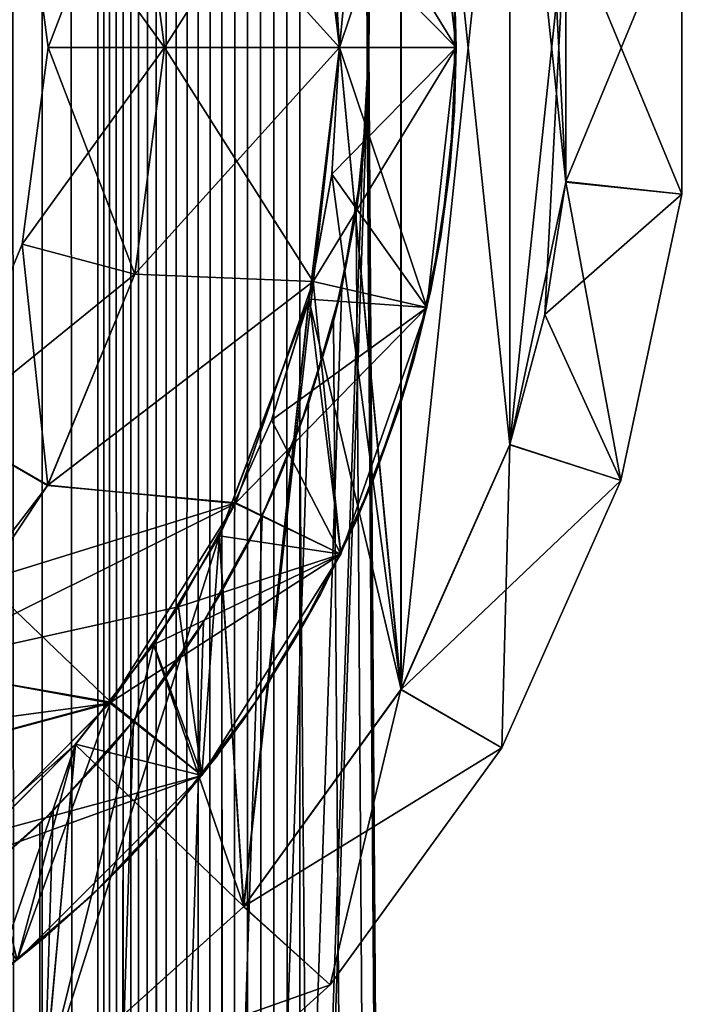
# Model space of a CAD drawing. Header units: millimetres. Extents: x -41 to 11, y -3 to 963.
# Tile 458 of 656: x 3 to 6, y 336 to 340. Entities that reach past the tile are written whole.
import ezdxf

# ---------------------------------------------------------------- set-up
doc = ezdxf.new("R2010")
doc.units = ezdxf.units.MM
doc.header["$LTSCALE"] = 65.185185
for name, color, linetype in [('3321', 7, 'CONTINUOUS'), ('3323', 7, 'CONTINUOUS'), ('3341', 7, 'CONTINUOUS'), ('3350', 7, 'CONTINUOUS'), ('3479', 7, 'CONTINUOUS'), ('3481', 7, 'CONTINUOUS'), ('3484', 7, 'CONTINUOUS'), ('3485', 7, 'CONTINUOUS'), ('3487', 7, 'CONTINUOUS'), ('3499', 7, 'CONTINUOUS'), ('3511', 7, 'CONTINUOUS'), ('3516', 7, 'CONTINUOUS'), ('3546', 7, 'CONTINUOUS'), ('3547', 7, 'CONTINUOUS'), ('65', 7, 'CONTINUOUS'), ('66', 7, 'CONTINUOUS'), ('67', 7, 'CONTINUOUS'), ('68', 7, 'CONTINUOUS'), ('69', 7, 'CONTINUOUS'), ('70', 7, 'CONTINUOUS'), ('71', 7, 'CONTINUOUS'), ('72', 7, 'CONTINUOUS'), ('73', 7, 'CONTINUOUS'), ('74', 7, 'CONTINUOUS'), ('75', 7, 'CONTINUOUS'), ('76', 7, 'CONTINUOUS'), ('77', 7, 'CONTINUOUS'), ('78', 7, 'CONTINUOUS'), ('79', 7, 'CONTINUOUS'), ('80', 7, 'CONTINUOUS'), ('81', 7, 'CONTINUOUS'), ('82', 7, 'CONTINUOUS'), ('83', 7, 'CONTINUOUS'), ('84', 7, 'CONTINUOUS'), ('87', 7, 'CONTINUOUS'), ('88', 7, 'CONTINUOUS'), ('90', 7, 'CONTINUOUS'), ('91', 7, 'CONTINUOUS'), ('92', 7, 'CONTINUOUS'), ('93', 7, 'CONTINUOUS'), ('94', 7, 'CONTINUOUS'), ('95', 7, 'CONTINUOUS'), ('96', 7, 'CONTINUOUS')]:
    doc.layers.add(name, color=color, linetype=linetype)

msp = doc.modelspace()

# ---------------------------------------------------------------- linework, layer by layer
at = {"layer": '3321', "linetype": 'Continuous'}
for points in [[(9.125, 297.5, 93.5), (9.125, 382.5, 93.5), (-40.875, 297.5, 93.5), (9.125, 297.5, 93.5)], [(9.125, 382.5, 93.5), (-40.875, 382.5, 93.5), (-40.875, 297.5, 93.5), (9.125, 382.5, 93.5)]]:
    msp.add_3dface(points, dxfattribs=at)
at = {"layer": '3323', "linetype": 'Continuous'}
for points in [[(-40.875, 382.5, 8.5), (9.125, 297.5, 8.5), (-40.875, 297.5, 8.5), (-40.875, 382.5, 8.5)], [(9.125, 382.5, 8.5), (9.125, 297.5, 8.5), (-40.875, 382.5, 8.5), (9.125, 382.5, 8.5)]]:
    msp.add_3dface(points, dxfattribs=at)
at = {"layer": '3341', "linetype": 'Continuous'}
for points in [[(-11.275, 379, 12), (-11.275, 301, 12), (11.125, 379, 12), (-11.275, 379, 12)], [(-11.275, 301, 12), (11.125, 301, 12), (11.125, 379, 12), (-11.275, 301, 12)]]:
    msp.add_3dface(points, dxfattribs=at)
at = {"layer": '3350', "linetype": 'Continuous'}
for points in [[(-11.275, 379, 90), (11.125, 379, 90), (11.125, 301, 90), (-11.275, 379, 90)], [(-11.275, 301, 90), (-11.275, 379, 90), (11.125, 301, 90), (-11.275, 301, 90)]]:
    msp.add_3dface(points, dxfattribs=at)
at = {"layer": '3479', "linetype": 'Continuous'}
for points in [[(7, 1, 1.5), (4.6189, 340.2371, 1.5), (7, 480, 1.5), (7, 1, 1.5)], [(4.6189, 340.2371, 1.5), (7, 1, 1.5), (4.6189, 339.7629, 1.5), (4.6189, 340.2371, 1.5)], [(4.6189, 339.7629, 1.5), (7, 1, 1.5), (4.5704, 339.2912, 1.5), (4.6189, 339.7629, 1.5)], [(4.5704, 339.2912, 1.5), (7, 1, 1.5), (4.4738, 338.8269, 1.5), (4.5704, 339.2912, 1.5)], [(4.4738, 338.8269, 1.5), (7, 1, 1.5), (4.3301, 338.375, 1.5), (4.4738, 338.8269, 1.5)], [(7, 1, 1.5), (4.3301, 1, 1.5), (4.3301, 338.375, 1.5), (7, 1, 1.5)]]:
    msp.add_3dface(points, dxfattribs=at)
at = {"layer": '3481', "linetype": 'Continuous'}
for points in [[(4.3301, 338.375, 1.5), (4.3301, 1, 1.5), (4.1749, 1, 1.5121), (4.3301, 338.375, 1.5)], [(4.3301, 338.375, 1.5), (4.1749, 1, 1.5121), (4.2182, 338.1033, 1.5063), (4.3301, 338.375, 1.5)], [(4.2182, 338.1033, 1.5063), (4.1749, 1, 1.5121), (4.1051, 337.8695, 1.5257), (4.2182, 338.1033, 1.5063)], [(4.1051, 337.8695, 1.5257), (4.0222, 1, 1.5486), (3.9957, 337.6709, 1.5576), (4.1051, 337.8695, 1.5257)], [(4.0354, 1, 1.5444), (4.0222, 1, 1.5486), (4.1051, 337.8695, 1.5257), (4.0354, 1, 1.5444)], [(4.1749, 1, 1.5121), (4.0354, 1, 1.5444), (4.1051, 337.8695, 1.5257), (4.1749, 1, 1.5121)], [(3.9957, 337.6709, 1.5576), (3.8962, 1, 1.599), (3.8933, 337.5034, 1.6004), (3.9957, 337.6709, 1.5576)], [(4.0222, 1, 1.5486), (3.8962, 1, 1.599), (3.9957, 337.6709, 1.5576), (4.0222, 1, 1.5486)], [(3.8933, 337.5034, 1.6004), (3.877, 1, 1.6086), (3.7993, 337.3626, 1.6525), (3.8933, 337.5034, 1.6004)], [(3.8962, 1, 1.599), (3.877, 1, 1.6086), (3.8933, 337.5034, 1.6004), (3.8962, 1, 1.599)], [(3.7993, 337.3626, 1.6525), (3.743, 1, 1.6905), (3.7142, 337.2441, 1.7122), (3.7993, 337.3626, 1.6525)], [(3.7668, 1, 1.6738), (3.743, 1, 1.6905), (3.7993, 337.3626, 1.6525), (3.7668, 1, 1.6738)], [(3.877, 1, 1.6086), (3.7668, 1, 1.6738), (3.7993, 337.3626, 1.6525), (3.877, 1, 1.6086)], [(3.7142, 337.2441, 1.7122), (3.65, 1, 1.7669), (3.6383, 337.1446, 1.7779), (3.7142, 337.2441, 1.7122)], [(3.743, 1, 1.6905), (3.65, 1, 1.7669), (3.7142, 337.2441, 1.7122), (3.743, 1, 1.6905)], [(3.6383, 337.1446, 1.7779), (3.6235, 1, 1.7924), (3.5715, 337.0614, 1.8485), (3.6383, 337.1446, 1.7779)], [(3.65, 1, 1.7669), (3.6235, 1, 1.7924), (3.6383, 337.1446, 1.7779), (3.65, 1, 1.7669)], [(3.5715, 337.0614, 1.8485), (3.5214, 1, 1.9118), (3.5136, 336.9924, 1.9228), (3.5715, 337.0614, 1.8485)], [(3.5483, 1, 1.8765), (3.5214, 1, 1.9118), (3.5715, 337.0614, 1.8485), (3.5483, 1, 1.8765)], [(3.6235, 1, 1.7924), (3.5483, 1, 1.8765), (3.5715, 337.0614, 1.8485), (3.6235, 1, 1.7924)], [(3.4641, 1, 2), (3.4641, 336.9356, 2), (3.5136, 336.9924, 1.9228), (3.4641, 1, 2)], [(3.5214, 1, 1.9118), (3.4641, 1, 2), (3.5136, 336.9924, 1.9228), (3.5214, 1, 1.9118)]]:
    msp.add_3dface(points, dxfattribs=at)
at = {"layer": '3484', "linetype": 'Continuous'}
for points in [[(4.6189, 340.2371, 1.5), (4.625, 340.0023, 8), (4.5958, 340.5192, 8), (4.6189, 340.2371, 1.5)], [(4.6189, 340.2371, 1.5), (4.6189, 339.7629, 1.5), (4.625, 340.0023, 8), (4.6189, 340.2371, 1.5)], [(4.6189, 339.7629, 1.5), (4.5962, 339.485, 8), (4.625, 340.0023, 8), (4.6189, 339.7629, 1.5)], [(4.6189, 339.7629, 1.5), (4.5704, 339.2912, 1.5), (4.5962, 339.485, 8), (4.6189, 339.7629, 1.5)], [(4.5704, 339.2912, 1.5), (4.5097, 338.9738, 8), (4.5962, 339.485, 8), (4.5704, 339.2912, 1.5)], [(4.5704, 339.2912, 1.5), (4.4738, 338.8269, 1.5), (4.5097, 338.9738, 8), (4.5704, 339.2912, 1.5)], [(4.4738, 338.8269, 1.5), (4.3663, 338.4749, 8), (4.5097, 338.9738, 8), (4.4738, 338.8269, 1.5)], [(4.4738, 338.8269, 1.5), (4.3301, 338.375, 1.5), (4.3663, 338.4749, 8), (4.4738, 338.8269, 1.5)], [(4.1676, 337.9947, 8), (4.3663, 338.4749, 8), (4.2182, 338.1033, 1.5063), (4.1676, 337.9947, 8)], [(4.3663, 338.4749, 8), (4.3301, 338.375, 1.5), (4.2182, 338.1033, 1.5063), (4.3663, 338.4749, 8)], [(4.1676, 337.9947, 8), (4.2182, 338.1033, 1.5063), (4.1051, 337.8695, 1.5257), (4.1676, 337.9947, 8)], [(3.9164, 337.5399, 8), (4.1676, 337.9947, 8), (3.9957, 337.6709, 1.5576), (3.9164, 337.5399, 8)], [(4.1676, 337.9947, 8), (4.1051, 337.8695, 1.5257), (3.9957, 337.6709, 1.5576), (4.1676, 337.9947, 8)], [(3.9164, 337.5399, 8), (3.9957, 337.6709, 1.5576), (3.8933, 337.5034, 1.6004), (3.9164, 337.5399, 8)], [(3.6166, 337.1171, 8), (3.9164, 337.5399, 8), (3.6383, 337.1446, 1.7779), (3.6166, 337.1171, 8)], [(3.9164, 337.5399, 8), (3.7142, 337.2441, 1.7122), (3.6383, 337.1446, 1.7779), (3.9164, 337.5399, 8)], [(3.9164, 337.5399, 8), (3.7993, 337.3626, 1.6525), (3.7142, 337.2441, 1.7122), (3.9164, 337.5399, 8)], [(3.9164, 337.5399, 8), (3.8933, 337.5034, 1.6004), (3.7993, 337.3626, 1.6525), (3.9164, 337.5399, 8)], [(3.6166, 337.1171, 8), (3.6383, 337.1446, 1.7779), (3.5715, 337.0614, 1.8485), (3.6166, 337.1171, 8)], [(3.4641, 336.9356, 2), (3.2717, 336.731, 8), (3.6166, 337.1171, 8), (3.4641, 336.9356, 2)], [(3.4641, 336.9356, 2), (3.6166, 337.1171, 8), (3.5136, 336.9924, 1.9228), (3.4641, 336.9356, 2)], [(3.6166, 337.1171, 8), (3.5715, 337.0614, 1.8485), (3.5136, 336.9924, 1.9228), (3.6166, 337.1171, 8)], [(3.4641, 336.9356, 2), (3.2145, 336.6747, 2.3803), (3.2717, 336.731, 8), (3.4641, 336.9356, 2)], [(2.941, 336.4305, 2.711), (2.8846, 336.3848, 8), (3.2717, 336.731, 8), (2.941, 336.4305, 2.711)], [(3.2145, 336.6747, 2.3803), (2.941, 336.4305, 2.711), (3.2717, 336.731, 8), (3.2145, 336.6747, 2.3803)]]:
    msp.add_3dface(points, dxfattribs=at)
at = {"layer": '3485', "linetype": 'Continuous'}
for points in [[(3.4641, 616.9356, -2), (3.2352, 616.6945, -2.3523), (3.4641, 63.0644, -2), (3.4641, 616.9356, -2)], [(3.2352, 616.6945, -2.3523), (2.9852, 616.4675, -2.6624), (3.2145, 63.3253, -2.3803), (3.2352, 616.6945, -2.3523)], [(3.4641, 63.0644, -2), (3.2352, 616.6945, -2.3523), (3.2145, 63.3253, -2.3803), (3.4641, 63.0644, -2)], [(3.2145, 63.3253, -2.3803), (2.9852, 616.4675, -2.6624), (2.941, 63.5695, -2.711), (3.2145, 63.3253, -2.3803)], [(3.4641, 336.9356, 2), (3.3417, 1, 2.1984), (3.2145, 336.6747, 2.3803), (3.4641, 336.9356, 2)], [(3.4641, 1, 2), (3.3417, 1, 2.1984), (3.4641, 336.9356, 2), (3.4641, 1, 2)], [(3.2145, 336.6747, 2.3803), (3.0634, 1, 2.5721), (2.941, 336.4305, 2.711), (3.2145, 336.6747, 2.3803)], [(3.208, 1, 2.3893), (3.0634, 1, 2.5721), (3.2145, 336.6747, 2.3803), (3.208, 1, 2.3893)], [(3.3417, 1, 2.1984), (3.208, 1, 2.3893), (3.2145, 336.6747, 2.3803), (3.3417, 1, 2.1984)]]:
    msp.add_3dface(points, dxfattribs=at)
at = {"layer": '3487', "linetype": 'Continuous'}
for points in [[(4.625, 340.0023, 8), (7, 480, 8), (4.5958, 340.5192, 8), (4.625, 340.0023, 8)], [(7, 1, 8), (7, 480, 8), (4.625, 340.0023, 8), (7, 1, 8)], [(4.5962, 339.485, 8), (-7, 1, 8), (4.625, 340.0023, 8), (4.5962, 339.485, 8)], [(-7, 1, 8), (7, 1, 8), (4.625, 340.0023, 8), (-7, 1, 8)], [(4.5097, 338.9738, 8), (-7, 1, 8), (4.5962, 339.485, 8), (4.5097, 338.9738, 8)], [(4.3663, 338.4749, 8), (-7, 1, 8), (4.5097, 338.9738, 8), (4.3663, 338.4749, 8)], [(4.1676, 337.9947, 8), (-7, 1, 8), (4.3663, 338.4749, 8), (4.1676, 337.9947, 8)], [(3.9164, 337.5399, 8), (-7, 1, 8), (4.1676, 337.9947, 8), (3.9164, 337.5399, 8)], [(3.6166, 337.1171, 8), (-7, 1, 8), (3.9164, 337.5399, 8), (3.6166, 337.1171, 8)], [(3.2717, 336.731, 8), (-7, 1, 8), (3.6166, 337.1171, 8), (3.2717, 336.731, 8)], [(2.8846, 336.3848, 8), (-7, 1, 8), (3.2717, 336.731, 8), (2.8846, 336.3848, 8)]]:
    msp.add_3dface(points, dxfattribs=at)
at = {"layer": '3499', "linetype": 'Continuous'}
for points in [[(4.3663, 61.5251, -8), (-7, 480, -8), (4.5097, 61.0262, -8), (4.3663, 61.5251, -8)], [(4.1676, 62.0053, -8), (-7, 480, -8), (4.3663, 61.5251, -8), (4.1676, 62.0053, -8)], [(3.9164, 62.4601, -8), (-7, 480, -8), (4.1676, 62.0053, -8), (3.9164, 62.4601, -8)], [(3.6166, 62.8829, -8), (-7, 480, -8), (3.9164, 62.4601, -8), (3.6166, 62.8829, -8)], [(3.2717, 63.269, -8), (-7, 480, -8), (3.6166, 62.8829, -8), (3.2717, 63.269, -8)], [(2.8846, 63.6152, -8), (-7, 480, -8), (3.2717, 63.269, -8), (2.8846, 63.6152, -8)], [(4.5097, 61.0262, -8), (-7, 480, -8), (4.5962, 60.515, -8), (4.5097, 61.0262, -8)], [(4.5962, 60.515, -8), (-7, 480, -8), (4.625, 59.9977, -8), (4.5962, 60.515, -8)], [(-7, 480, -8), (7, 1, -8), (4.625, 59.9977, -8), (-7, 480, -8)], [(7, 480, -8), (7, 1, -8), (-7, 480, -8), (7, 480, -8)]]:
    msp.add_3dface(points, dxfattribs=at)
at = {"layer": '3511', "linetype": 'Continuous'}
for points in [[(4.3301, 61.625, -1.5), (4.3301, 618.375, -1.5), (4.2182, 618.1033, -1.5063), (4.3301, 61.625, -1.5)], [(4.2182, 618.1033, -1.5063), (4.1051, 617.8695, -1.5257), (4.2182, 61.8967, -1.5063), (4.2182, 618.1033, -1.5063)], [(4.3301, 61.625, -1.5), (4.2182, 618.1033, -1.5063), (4.2182, 61.8967, -1.5063), (4.3301, 61.625, -1.5)], [(4.1051, 617.8695, -1.5257), (3.9957, 62.3291, -1.5576), (4.1051, 62.1305, -1.5257), (4.1051, 617.8695, -1.5257)], [(4.1051, 617.8695, -1.5257), (3.9957, 617.6709, -1.5576), (3.9957, 62.3291, -1.5576), (4.1051, 617.8695, -1.5257)], [(4.1051, 617.8695, -1.5257), (4.1051, 62.1305, -1.5257), (4.2182, 61.8967, -1.5063), (4.1051, 617.8695, -1.5257)], [(3.9957, 617.6709, -1.5576), (3.8933, 62.4966, -1.6004), (3.9957, 62.3291, -1.5576), (3.9957, 617.6709, -1.5576)], [(3.9957, 617.6709, -1.5576), (3.8933, 617.5034, -1.6004), (3.8933, 62.4966, -1.6004), (3.9957, 617.6709, -1.5576)], [(3.8933, 617.5034, -1.6004), (3.7993, 62.6374, -1.6525), (3.8933, 62.4966, -1.6004), (3.8933, 617.5034, -1.6004)], [(3.8933, 617.5034, -1.6004), (3.7993, 617.3626, -1.6525), (3.7993, 62.6374, -1.6525), (3.8933, 617.5034, -1.6004)], [(3.7993, 617.3626, -1.6525), (3.7142, 62.7559, -1.7122), (3.7993, 62.6374, -1.6525), (3.7993, 617.3626, -1.6525)], [(3.7993, 617.3626, -1.6525), (3.7142, 617.2441, -1.7122), (3.7142, 62.7559, -1.7122), (3.7993, 617.3626, -1.6525)], [(3.7142, 617.2441, -1.7122), (3.6383, 62.8554, -1.7779), (3.7142, 62.7559, -1.7122), (3.7142, 617.2441, -1.7122)], [(3.7142, 617.2441, -1.7122), (3.6383, 617.1446, -1.7779), (3.6383, 62.8554, -1.7779), (3.7142, 617.2441, -1.7122)], [(3.6383, 617.1446, -1.7779), (3.5715, 617.0614, -1.8485), (3.5715, 62.9386, -1.8485), (3.6383, 617.1446, -1.7779)], [(3.6383, 617.1446, -1.7779), (3.5715, 62.9386, -1.8485), (3.6383, 62.8554, -1.7779), (3.6383, 617.1446, -1.7779)], [(3.5715, 617.0614, -1.8485), (3.5136, 616.9924, -1.9228), (3.5715, 62.9386, -1.8485), (3.5715, 617.0614, -1.8485)], [(3.5136, 616.9924, -1.9228), (3.4641, 616.9356, -2), (3.5136, 63.0076, -1.9228), (3.5136, 616.9924, -1.9228)], [(3.5136, 616.9924, -1.9228), (3.5136, 63.0076, -1.9228), (3.5715, 62.9386, -1.8485), (3.5136, 616.9924, -1.9228)], [(3.4641, 616.9356, -2), (3.4641, 63.0644, -2), (3.5136, 63.0076, -1.9228), (3.4641, 616.9356, -2)]]:
    msp.add_3dface(points, dxfattribs=at)
at = {"layer": '3516', "linetype": 'Continuous'}
for points in [[(7, 480, -1.5), (4.3301, 618.375, -1.5), (4.3301, 61.625, -1.5), (7, 480, -1.5)], [(4.4738, 61.1731, -1.5), (7, 480, -1.5), (4.3301, 61.625, -1.5), (4.4738, 61.1731, -1.5)], [(4.5704, 60.7088, -1.5), (7, 480, -1.5), (4.4738, 61.1731, -1.5), (4.5704, 60.7088, -1.5)], [(4.6189, 60.2371, -1.5), (7, 480, -1.5), (4.5704, 60.7088, -1.5), (4.6189, 60.2371, -1.5)], [(7, 480, -1.5), (4.6189, 59.7629, -1.5), (7, 1, -1.5), (7, 480, -1.5)], [(4.6189, 59.7629, -1.5), (7, 480, -1.5), (4.6189, 60.2371, -1.5), (4.6189, 59.7629, -1.5)]]:
    msp.add_3dface(points, dxfattribs=at)
at = {"layer": '3546', "linetype": 'Continuous'}
for points in [[(4.9726, 340.5226, 1.5), (5, 340, 1.5), (4.9927, 340.2707, 8), (4.9726, 340.5226, 1.5)], [(4.9927, 340.2707, 8), (5, 340, 1.5), (4.9927, 339.7293, 8), (4.9927, 340.2707, 8)], [(5, 340, 1.5), (4.9726, 339.4774, 1.5), (4.9927, 339.7293, 8), (5, 340, 1.5)], [(4.9927, 339.7293, 8), (4.9726, 339.4774, 1.5), (4.9341, 339.1911, 8), (4.9927, 339.7293, 8)], [(4.9726, 339.4774, 1.5), (4.8907, 338.9604, 1.5), (4.9341, 339.1911, 8), (4.9726, 339.4774, 1.5)], [(4.9341, 339.1911, 8), (4.8907, 338.9604, 1.5), (4.8177, 338.6624, 8), (4.9341, 339.1911, 8)], [(4.8907, 338.9604, 1.5), (4.7553, 338.4549, 1.5), (4.8177, 338.6624, 8), (4.8907, 338.9604, 1.5)], [(4.8177, 338.6624, 8), (4.7553, 338.4549, 1.5), (4.6449, 338.1493, 8), (4.8177, 338.6624, 8)], [(4.7553, 338.4549, 1.5), (4.5677, 337.9663, 1.5), (4.6449, 338.1493, 8), (4.7553, 338.4549, 1.5)], [(4.6449, 338.1493, 8), (4.5677, 337.9663, 1.5), (4.4176, 337.658, 8), (4.6449, 338.1493, 8)], [(4.5677, 337.9663, 1.5), (4.3301, 337.5, 1.5), (4.4176, 337.658, 8), (4.5677, 337.9663, 1.5)], [(4.1384, 337.1941, 8), (4.4176, 337.658, 8), (4.1751, 337.249, 1.5124), (4.1384, 337.1941, 8)], [(4.4176, 337.658, 8), (4.3301, 337.5, 1.5), (4.1751, 337.249, 1.5124), (4.4176, 337.658, 8)], [(4.047, 337.0638, 1.5407), (4.1384, 337.1941, 8), (4.1751, 337.249, 1.5124), (4.047, 337.0638, 1.5407)], [(3.8108, 336.7631, 8), (4.1384, 337.1941, 8), (3.812, 336.7645, 1.645), (3.8108, 336.7631, 8)], [(3.812, 336.7645, 1.645), (4.1384, 337.1941, 8), (3.9271, 336.9052, 1.5848), (3.812, 336.7645, 1.645)], [(3.9271, 336.9052, 1.5848), (4.1384, 337.1941, 8), (4.047, 337.0638, 1.5407), (3.9271, 336.9052, 1.5848)], [(3.4385, 336.37, 8), (3.8108, 336.7631, 8), (3.4641, 336.3944, 2), (3.4385, 336.37, 8)], [(3.4641, 336.3944, 2), (3.8108, 336.7631, 8), (3.533, 336.4619, 1.896), (3.4641, 336.3944, 2)], [(3.533, 336.4619, 1.896), (3.8108, 336.7631, 8), (3.6212, 336.5523, 1.7952), (3.533, 336.4619, 1.896)], [(3.6212, 336.5523, 1.7952), (3.8108, 336.7631, 8), (3.7103, 336.6483, 1.7147), (3.6212, 336.5523, 1.7952)], [(3.7103, 336.6483, 1.7147), (3.8108, 336.7631, 8), (3.812, 336.7645, 1.645), (3.7103, 336.6483, 1.7147)], [(3.2238, 336.1781, 2.3677), (3.4385, 336.37, 8), (3.4641, 336.3944, 2), (3.2238, 336.1781, 2.3677)], [(3.0259, 336.0195, 8), (3.4385, 336.37, 8), (3.2238, 336.1781, 2.3677), (3.0259, 336.0195, 8)], [(2.9575, 335.9685, 2.6929), (3.0259, 336.0195, 8), (3.2238, 336.1781, 2.3677), (2.9575, 335.9685, 2.6929)]]:
    msp.add_3dface(points, dxfattribs=at)
at = {"layer": '3547', "linetype": 'Continuous'}
for points in [[(4.9726, 340.5226, -1.5), (4.9927, 340.2707, -8), (5, 340, -1.5), (4.9726, 340.5226, -1.5)], [(4.9927, 340.2707, -8), (4.9927, 339.7293, -8), (5, 340, -1.5), (4.9927, 340.2707, -8)], [(5, 340, -1.5), (4.9927, 339.7293, -8), (4.9726, 339.4774, -1.5), (5, 340, -1.5)], [(4.9927, 339.7293, -8), (4.9341, 339.1911, -8), (4.9726, 339.4774, -1.5), (4.9927, 339.7293, -8)], [(4.9726, 339.4774, -1.5), (4.9341, 339.1911, -8), (4.8907, 338.9604, -1.5), (4.9726, 339.4774, -1.5)], [(4.9341, 339.1911, -8), (4.8177, 338.6624, -8), (4.8907, 338.9604, -1.5), (4.9341, 339.1911, -8)], [(4.8907, 338.9604, -1.5), (4.8177, 338.6624, -8), (4.7553, 338.4549, -1.5), (4.8907, 338.9604, -1.5)], [(4.8177, 338.6624, -8), (4.6449, 338.1493, -8), (4.7553, 338.4549, -1.5), (4.8177, 338.6624, -8)], [(4.7553, 338.4549, -1.5), (4.6449, 338.1493, -8), (4.5677, 337.9663, -1.5), (4.7553, 338.4549, -1.5)], [(4.6449, 338.1493, -8), (4.4176, 337.658, -8), (4.5677, 337.9663, -1.5), (4.6449, 338.1493, -8)], [(4.5677, 337.9663, -1.5), (4.4176, 337.658, -8), (4.3301, 337.5, -1.5), (4.5677, 337.9663, -1.5)], [(4.4176, 337.658, -8), (4.1384, 337.1941, -8), (4.3301, 337.5, -1.5), (4.4176, 337.658, -8)], [(4.3301, 337.5, -1.5), (4.1384, 337.1941, -8), (4.2003, 337.2875, -1.5088), (4.3301, 337.5, -1.5)], [(4.2003, 337.2875, -1.5088), (4.1384, 337.1941, -8), (4.0845, 337.1161, -1.5303), (4.2003, 337.2875, -1.5088)], [(4.1384, 337.1941, -8), (3.8108, 336.7631, -8), (4.0845, 337.1161, -1.5303), (4.1384, 337.1941, -8)], [(4.0845, 337.1161, -1.5303), (3.8108, 336.7631, -8), (3.9759, 336.9681, -1.5648), (4.0845, 337.1161, -1.5303)], [(3.9759, 336.9681, -1.5648), (3.8108, 336.7631, -8), (3.8678, 336.8314, -1.6134), (3.9759, 336.9681, -1.5648)], [(3.8678, 336.8314, -1.6134), (3.8108, 336.7631, -8), (3.762, 336.7065, -1.6772), (3.8678, 336.8314, -1.6134)], [(3.8108, 336.7631, -8), (3.4385, 336.37, -8), (3.762, 336.7065, -1.6772), (3.8108, 336.7631, -8)], [(3.762, 336.7065, -1.6772), (3.4385, 336.37, -8), (3.6728, 336.6073, -1.746), (3.762, 336.7065, -1.6772)], [(3.6728, 336.6073, -1.746), (3.4385, 336.37, -8), (3.5902, 336.52, -1.828), (3.6728, 336.6073, -1.746)], [(3.5902, 336.52, -1.828), (3.4385, 336.37, -8), (3.5173, 336.4463, -1.9168), (3.5902, 336.52, -1.828)], [(3.4385, 336.37, -8), (3.4641, 336.3944, -2), (3.5173, 336.4463, -1.9168), (3.4385, 336.37, -8)], [(3.2411, 336.1927, -2.344), (3.4641, 336.3944, -2), (3.4385, 336.37, -8), (3.2411, 336.1927, -2.344)], [(3.0259, 336.0195, -8), (3.2411, 336.1927, -2.344), (3.4385, 336.37, -8), (3.0259, 336.0195, -8)], [(2.9854, 335.9891, -2.662), (3.2411, 336.1927, -2.344), (3.0259, 336.0195, -8), (2.9854, 335.9891, -2.662)]]:
    msp.add_3dface(points, dxfattribs=at)
at = {"layer": '65', "linetype": 'Continuous'}
for points in [[(4.3872, 341.0013, 3.25), (4.5, 340, 3.25), (3.6222, 340.9704, 3.25), (4.3872, 341.0013, 3.25)], [(4.5, 340, 3.25), (3.75, 340, 3.25), (3.6222, 340.9704, 3.25), (4.5, 340, 3.25)], [(3.75, 340, 3.25), (4.3872, 338.9988, 3.25), (3.6222, 339.0294, 3.25), (3.75, 340, 3.25)], [(4.5, 340, 3.25), (4.3872, 338.9988, 3.25), (3.75, 340, 3.25), (4.5, 340, 3.25)], [(3.6222, 339.0294, 3.25), (4.3872, 338.9988, 3.25), (3.2473, 338.1245, 3.25), (3.6222, 339.0294, 3.25)], [(4.3872, 338.9988, 3.25), (4.0553, 338.0495, 3.25), (3.2473, 338.1245, 3.25), (4.3872, 338.9988, 3.25)], [(3.2473, 338.1245, 3.25), (4.0553, 338.0495, 3.25), (2.9742, 337.7161, 3.25), (3.2473, 338.1245, 3.25)], [(4.0553, 338.0495, 3.25), (3.5198, 337.1963, 3.25), (2.9742, 337.7161, 3.25), (4.0553, 338.0495, 3.25)], [(2.9742, 337.7161, 3.25), (3.5198, 337.1963, 3.25), (2.6504, 337.3471, 3.25), (2.9742, 337.7161, 3.25)], [(2.6504, 337.3471, 3.25), (3.5198, 337.1963, 3.25), (1.8736, 336.7516, 3.25), (2.6504, 337.3471, 3.25)], [(3.5198, 337.1963, 3.25), (2.8076, 336.4833, 3.25), (1.8736, 336.7516, 3.25), (3.5198, 337.1963, 3.25)]]:
    msp.add_3dface(points, dxfattribs=at)
at = {"layer": '66', "linetype": 'Continuous'}
for points in [[(3.25, 340, 3.75), (3.6222, 339.0294, 3.25), (3.1393, 339.1588, 3.75), (3.25, 340, 3.75)], [(3.75, 340, 3.25), (3.6222, 339.0294, 3.25), (3.25, 340, 3.75), (3.75, 340, 3.25)], [(3.1393, 339.1588, 3.75), (3.6222, 339.0294, 3.25), (2.8146, 338.375, 3.75), (3.1393, 339.1588, 3.75)], [(3.6222, 339.0294, 3.25), (3.2473, 338.1245, 3.25), (2.8146, 338.375, 3.75), (3.6222, 339.0294, 3.25)], [(3.2473, 338.1245, 3.25), (2.9742, 337.7161, 3.25), (2.8146, 338.375, 3.75), (3.2473, 338.1245, 3.25)]]:
    msp.add_3dface(points, dxfattribs=at)
at = {"layer": '67', "linetype": 'Continuous'}
for points in [[(3.6222, 340.9704, 3.25), (3.75, 340, 3.25), (3.1393, 340.8412, 3.75), (3.6222, 340.9704, 3.25)], [(3.75, 340, 3.25), (3.25, 340, 3.75), (3.1393, 340.8412, 3.75), (3.75, 340, 3.25)]]:
    msp.add_3dface(points, dxfattribs=at)
at = {"layer": '68', "linetype": 'Continuous'}
for points in [[(3.25, 340, 3.75), (3.1393, 340.8412, 22.75), (3.1393, 340.8412, 3.75), (3.25, 340, 3.75)], [(3.25, 340, 22.75), (3.1393, 340.8412, 22.75), (3.25, 340, 3.75), (3.25, 340, 22.75)]]:
    msp.add_3dface(points, dxfattribs=at)
at = {"layer": '69', "linetype": 'Continuous'}
for points in [[(3.1393, 339.1588, 22.75), (3.25, 340, 22.75), (3.1393, 339.1588, 3.75), (3.1393, 339.1588, 22.75)], [(3.25, 340, 22.75), (3.25, 340, 3.75), (3.1393, 339.1588, 3.75), (3.25, 340, 22.75)], [(3.1393, 339.1588, 22.75), (3.1393, 339.1588, 3.75), (2.8146, 338.375, 3.75), (3.1393, 339.1588, 22.75)], [(2.8146, 338.375, 22.75), (3.1393, 339.1588, 22.75), (2.8146, 338.375, 3.75), (2.8146, 338.375, 22.75)]]:
    msp.add_3dface(points, dxfattribs=at)
at = {"layer": '70', "linetype": 'Continuous'}
for points in [[(3.1393, 339.1588, 22.75), (3.75, 340, 23.25), (3.25, 340, 22.75), (3.1393, 339.1588, 22.75)], [(3.6222, 339.0296, 23.25), (3.75, 340, 23.25), (3.1393, 339.1588, 22.75), (3.6222, 339.0296, 23.25)], [(2.8146, 338.375, 22.75), (3.2484, 338.1264, 23.25), (3.1393, 339.1588, 22.75), (2.8146, 338.375, 22.75)], [(3.2484, 338.1264, 23.25), (3.6222, 339.0296, 23.25), (3.1393, 339.1588, 22.75), (3.2484, 338.1264, 23.25)], [(2.6529, 337.3496, 23.25), (3.2484, 338.1264, 23.25), (2.8146, 338.375, 22.75), (2.6529, 337.3496, 23.25)]]:
    msp.add_3dface(points, dxfattribs=at)
at = {"layer": '71', "linetype": 'Continuous'}
for points in [[(3.75, 340, 23.25), (4.3872, 341.0012, 23.25), (3.6222, 340.9706, 23.25), (3.75, 340, 23.25)], [(4.5, 340, 23.25), (4.3872, 341.0012, 23.25), (3.75, 340, 23.25), (4.5, 340, 23.25)], [(4.3872, 338.9987, 23.25), (4.5, 340, 23.25), (3.6222, 339.0296, 23.25), (4.3872, 338.9987, 23.25)], [(3.6222, 339.0296, 23.25), (4.5, 340, 23.25), (3.75, 340, 23.25), (3.6222, 339.0296, 23.25)], [(3.2484, 338.1264, 23.25), (4.3872, 338.9987, 23.25), (3.6222, 339.0296, 23.25), (3.2484, 338.1264, 23.25)], [(4.0542, 338.0473, 23.25), (4.3872, 338.9987, 23.25), (3.2484, 338.1264, 23.25), (4.0542, 338.0473, 23.25)], [(2.6529, 337.3496, 23.25), (4.0542, 338.0473, 23.25), (3.2484, 338.1264, 23.25), (2.6529, 337.3496, 23.25)], [(3.8094, 337.6045, 23.25), (4.0542, 338.0473, 23.25), (2.6529, 337.3496, 23.25), (3.8094, 337.6045, 23.25)], [(3.5167, 337.1924, 23.25), (3.8094, 337.6045, 23.25), (2.6529, 337.3496, 23.25), (3.5167, 337.1924, 23.25)], [(2.2839, 337.0258, 23.25), (3.5167, 337.1924, 23.25), (2.6529, 337.3496, 23.25), (2.2839, 337.0258, 23.25)], [(2.8037, 336.4802, 23.25), (3.5167, 337.1924, 23.25), (1.8755, 336.7527, 23.25), (2.8037, 336.4802, 23.25)], [(1.8755, 336.7527, 23.25), (3.5167, 337.1924, 23.25), (2.2839, 337.0258, 23.25), (1.8755, 336.7527, 23.25)]]:
    msp.add_3dface(points, dxfattribs=at)
at = {"layer": '72', "linetype": 'Continuous'}
for points in [[(3.25, 340, 22.75), (3.6222, 340.9706, 23.25), (3.1393, 340.8412, 22.75), (3.25, 340, 22.75)], [(3.75, 340, 23.25), (3.6222, 340.9706, 23.25), (3.25, 340, 22.75), (3.75, 340, 23.25)]]:
    msp.add_3dface(points, dxfattribs=at)
at = {"layer": '73', "linetype": 'Continuous'}
for points in [[(4.5, 340, 23.25), (4.8746, 341.1126, 22.75), (4.3872, 341.0012, 23.25), (4.5, 340, 23.25)], [(5, 340, 22.75), (4.8746, 341.1126, 22.75), (4.5, 340, 23.25), (5, 340, 22.75)]]:
    msp.add_3dface(points, dxfattribs=at)
at = {"layer": '74', "linetype": 'Continuous'}
for points in [[(5, 340, 22.75), (4.5, 340, 23.25), (4.3872, 338.9987, 23.25), (5, 340, 22.75)], [(5, 340, 22.75), (4.3872, 338.9987, 23.25), (4.8746, 338.8874, 22.75), (5, 340, 22.75)], [(4.3872, 338.9987, 23.25), (4.0542, 338.0473, 23.25), (4.5048, 337.8306, 22.75), (4.3872, 338.9987, 23.25)], [(4.8746, 338.8874, 22.75), (4.3872, 338.9987, 23.25), (4.5048, 337.8306, 22.75), (4.8746, 338.8874, 22.75)], [(4.0542, 338.0473, 23.25), (3.8094, 337.6045, 23.25), (4.5048, 337.8306, 22.75), (4.0542, 338.0473, 23.25)], [(4.5048, 337.8306, 22.75), (3.8094, 337.6045, 23.25), (3.9092, 336.8826, 22.75), (4.5048, 337.8306, 22.75)], [(3.8094, 337.6045, 23.25), (3.5167, 337.1924, 23.25), (3.9092, 336.8826, 22.75), (3.8094, 337.6045, 23.25)], [(3.5167, 337.1924, 23.25), (2.8037, 336.4802, 23.25), (3.1174, 336.0908, 22.75), (3.5167, 337.1924, 23.25)], [(3.9092, 336.8826, 22.75), (3.5167, 337.1924, 23.25), (3.1174, 336.0908, 22.75), (3.9092, 336.8826, 22.75)]]:
    msp.add_3dface(points, dxfattribs=at)
at = {"layer": '75', "linetype": 'Continuous'}
for points in [[(5, 340, 12.25), (4.8746, 338.8874, 22.75), (4.8746, 338.8874, 12.25), (5, 340, 12.25)], [(5, 340, 12.25), (5, 340, 22.75), (4.8746, 338.8874, 22.75), (5, 340, 12.25)], [(4.8746, 338.8874, 22.75), (4.5048, 337.8306, 22.75), (4.8746, 338.8874, 12.25), (4.8746, 338.8874, 22.75)], [(4.8746, 338.8874, 12.25), (4.5048, 337.8306, 22.75), (4.5048, 337.8306, 12.25), (4.8746, 338.8874, 12.25)], [(4.5048, 337.8306, 22.75), (3.9092, 336.8826, 22.75), (4.5048, 337.8306, 12.25), (4.5048, 337.8306, 22.75)], [(4.5048, 337.8306, 12.25), (3.9092, 336.8826, 22.75), (3.9092, 336.8826, 12.25), (4.5048, 337.8306, 12.25)], [(3.9092, 336.8826, 12.25), (3.1174, 336.0908, 22.75), (3.1174, 336.0908, 12.25), (3.9092, 336.8826, 12.25)], [(3.9092, 336.8826, 22.75), (3.1174, 336.0908, 22.75), (3.9092, 336.8826, 12.25), (3.9092, 336.8826, 22.75)]]:
    msp.add_3dface(points, dxfattribs=at)
at = {"layer": '76', "linetype": 'Continuous'}
for points in [[(4.8746, 338.8874, 3.75), (5, 340, 3.75), (4.8746, 338.8874, 6.75), (4.8746, 338.8874, 3.75)], [(5, 340, 3.75), (5, 340, 6.75), (4.8746, 338.8874, 6.75), (5, 340, 3.75)], [(4.5048, 337.8306, 3.75), (4.8746, 338.8874, 3.75), (4.5048, 337.8306, 6.75), (4.5048, 337.8306, 3.75)], [(4.5048, 337.8306, 6.75), (4.8746, 338.8874, 3.75), (4.8746, 338.8874, 6.75), (4.5048, 337.8306, 6.75)], [(3.9092, 336.8826, 3.75), (4.5048, 337.8306, 3.75), (3.9092, 336.8826, 6.75), (3.9092, 336.8826, 3.75)], [(3.9092, 336.8826, 6.75), (4.5048, 337.8306, 3.75), (4.5048, 337.8306, 6.75), (3.9092, 336.8826, 6.75)], [(3.1174, 336.0908, 3.75), (3.9092, 336.8826, 3.75), (3.1174, 336.0908, 6.75), (3.1174, 336.0908, 3.75)], [(3.1174, 336.0908, 6.75), (3.9092, 336.8826, 3.75), (3.9092, 336.8826, 6.75), (3.1174, 336.0908, 6.75)]]:
    msp.add_3dface(points, dxfattribs=at)
at = {"layer": '77', "linetype": 'Continuous'}
for points in [[(5, 340, 12.25), (4.8746, 341.1126, 12.25), (5, 340, 22.75), (5, 340, 12.25)], [(5, 340, 22.75), (4.8746, 341.1126, 12.25), (4.8746, 341.1126, 22.75), (5, 340, 22.75)]]:
    msp.add_3dface(points, dxfattribs=at)
at = {"layer": '78', "linetype": 'Continuous'}
for points in [[(5, 340, 6.75), (4.8746, 341.1126, 3.75), (4.8746, 341.1126, 6.75), (5, 340, 6.75)], [(5, 340, 3.75), (4.8746, 341.1126, 3.75), (5, 340, 6.75), (5, 340, 3.75)]]:
    msp.add_3dface(points, dxfattribs=at)
at = {"layer": '79', "linetype": 'Continuous'}
for points in [[(5, 340, 12.25), (4.4672, 340.5424, 11.75), (4.8746, 341.1126, 12.25), (5, 340, 12.25)], [(4.5, 340, 11.75), (4.4672, 340.5424, 11.75), (5, 340, 12.25), (4.5, 340, 11.75)]]:
    msp.add_3dface(points, dxfattribs=at)
at = {"layer": '80', "linetype": 'Continuous'}
for points in [[(4.4672, 339.4576, 11.75), (4.5, 340, 11.75), (4.8746, 338.8874, 12.25), (4.4672, 339.4576, 11.75)], [(4.5, 340, 11.75), (5, 340, 12.25), (4.8746, 338.8874, 12.25), (4.5, 340, 11.75)], [(4.3692, 338.9231, 11.75), (4.4672, 339.4576, 11.75), (4.8746, 338.8874, 12.25), (4.3692, 338.9231, 11.75)], [(4.2076, 338.4043, 11.75), (4.3692, 338.9231, 11.75), (4.5048, 337.8306, 12.25), (4.2076, 338.4043, 11.75)], [(4.3692, 338.9231, 11.75), (4.8746, 338.8874, 12.25), (4.5048, 337.8306, 12.25), (4.3692, 338.9231, 11.75)], [(3.9846, 337.9087, 11.75), (4.2076, 338.4043, 11.75), (4.5048, 337.8306, 12.25), (3.9846, 337.9087, 11.75)], [(3.7034, 337.4437, 11.75), (3.9846, 337.9087, 11.75), (3.9092, 336.8826, 12.25), (3.7034, 337.4437, 11.75)], [(3.9846, 337.9087, 11.75), (4.5048, 337.8306, 12.25), (3.9092, 336.8826, 12.25), (3.9846, 337.9087, 11.75)], [(3.3683, 337.0159, 11.75), (3.7034, 337.4437, 11.75), (3.9092, 336.8826, 12.25), (3.3683, 337.0159, 11.75)], [(2.9841, 336.6317, 11.75), (3.3683, 337.0159, 11.75), (3.1174, 336.0908, 12.25), (2.9841, 336.6317, 11.75)], [(3.3683, 337.0159, 11.75), (3.9092, 336.8826, 12.25), (3.1174, 336.0908, 12.25), (3.3683, 337.0159, 11.75)]]:
    msp.add_3dface(points, dxfattribs=at)
at = {"layer": '81', "linetype": 'Continuous'}
for points in [[(4.4671, 339.4565, 11), (4.5, 340, 11), (4.4672, 339.4576, 11.75), (4.4671, 339.4565, 11)], [(4.4672, 339.4576, 11.75), (4.5, 340, 11), (4.5, 340, 11.75), (4.4672, 339.4576, 11.75)], [(4.3688, 338.9214, 11), (4.4671, 339.4565, 11), (4.3692, 338.9231, 11.75), (4.3688, 338.9214, 11)], [(4.3692, 338.9231, 11.75), (4.4671, 339.4565, 11), (4.4672, 339.4576, 11.75), (4.3692, 338.9231, 11.75)], [(3.984, 337.9077, 11), (4.3688, 338.9214, 11), (3.9846, 337.9087, 11.75), (3.984, 337.9077, 11)], [(3.9846, 337.9087, 11.75), (4.3688, 338.9214, 11), (4.2076, 338.4043, 11.75), (3.9846, 337.9087, 11.75)], [(4.2076, 338.4043, 11.75), (4.3688, 338.9214, 11), (4.3692, 338.9231, 11.75), (4.2076, 338.4043, 11.75)], [(3.7025, 337.4424, 11), (3.984, 337.9077, 11), (3.7034, 337.4437, 11.75), (3.7025, 337.4424, 11)], [(3.7034, 337.4437, 11.75), (3.984, 337.9077, 11), (3.9846, 337.9087, 11.75), (3.7034, 337.4437, 11.75)], [(3.3669, 337.0144, 11), (3.7025, 337.4424, 11), (3.3683, 337.0159, 11.75), (3.3669, 337.0144, 11)], [(3.3683, 337.0159, 11.75), (3.7025, 337.4424, 11), (3.7034, 337.4437, 11.75), (3.3683, 337.0159, 11.75)], [(2.5548, 336.2955, 11), (3.3669, 337.0144, 11), (2.5563, 336.2966, 11.75), (2.5548, 336.2955, 11)], [(2.5563, 336.2966, 11.75), (3.3669, 337.0144, 11), (2.9841, 336.6317, 11.75), (2.5563, 336.2966, 11.75)], [(2.9841, 336.6317, 11.75), (3.3669, 337.0144, 11), (3.3683, 337.0159, 11.75), (2.9841, 336.6317, 11.75)]]:
    msp.add_3dface(points, dxfattribs=at)
at = {"layer": '82', "linetype": 'Continuous'}
for points in [[(4.5, 340, 11.75), (4.3692, 341.0772, 11), (4.4672, 340.5424, 11.75), (4.5, 340, 11.75)], [(4.5, 340, 11), (4.3692, 341.0772, 11), (4.5, 340, 11.75), (4.5, 340, 11)]]:
    msp.add_3dface(points, dxfattribs=at)
at = {"layer": '83', "linetype": 'Continuous'}
for points in [[(4.5, 340, 11), (4.0876, 343.6799, 11), (4.3692, 341.0772, 11), (4.5, 340, 11)], [(4.7631, 342.75, 11), (4.0876, 343.6799, 11), (4.5, 340, 11), (4.7631, 342.75, 11)], [(4.7638, 337.2511, 11), (4.7631, 342.75, 11), (4.5, 340, 11), (4.7638, 337.2511, 11)], [(4.7638, 337.2511, 11), (5.2304, 338.2991, 11), (4.7631, 342.75, 11), (4.7638, 337.2511, 11)], [(5.2304, 338.2991, 11), (5.2306, 341.7003, 11), (4.7631, 342.75, 11), (5.2304, 338.2991, 11)], [(5.2304, 338.2991, 11), (5.4697, 339.4235, 11), (5.2306, 341.7003, 11), (5.2304, 338.2991, 11)], [(5.4697, 339.4235, 11), (5.3799, 341.1431, 11), (5.2306, 341.7003, 11), (5.4697, 339.4235, 11)], [(5.4697, 339.4235, 11), (5.47, 340.5737, 11), (5.3799, 341.1431, 11), (5.4697, 339.4235, 11)], [(4.4671, 339.4565, 11), (4.7638, 337.2511, 11), (4.5, 340, 11), (4.4671, 339.4565, 11)], [(4.3688, 338.9214, 11), (4.7638, 337.2511, 11), (4.4671, 339.4565, 11), (4.3688, 338.9214, 11)], [(3.984, 337.9077, 11), (4.0888, 336.3215, 11), (4.3688, 338.9214, 11), (3.984, 337.9077, 11)], [(4.0888, 336.3215, 11), (4.7638, 337.2511, 11), (4.3688, 338.9214, 11), (4.0888, 336.3215, 11)], [(3.7025, 337.4424, 11), (4.0888, 336.3215, 11), (3.984, 337.9077, 11), (3.7025, 337.4424, 11)], [(3.3669, 337.0144, 11), (4.0888, 336.3215, 11), (3.7025, 337.4424, 11), (3.3669, 337.0144, 11)], [(2.5548, 336.2955, 11), (3.2346, 335.5517, 11), (3.3669, 337.0144, 11), (2.5548, 336.2955, 11)], [(3.2346, 335.5517, 11), (4.0888, 336.3215, 11), (3.3669, 337.0144, 11), (3.2346, 335.5517, 11)], [(2.7512, 335.2376, 11), (3.2346, 335.5517, 11), (2.5548, 336.2955, 11), (2.7512, 335.2376, 11)]]:
    msp.add_3dface(points, dxfattribs=at)
at = {"layer": '84', "linetype": 'Continuous'}
for points in [[(5.9671, 339.3728, 10.5), (5.9671, 340.6272, 10.5), (5.47, 340.5737, 11), (5.9671, 339.3728, 10.5)], [(5.4697, 339.4235, 11), (5.9671, 339.3728, 10.5), (5.47, 340.5737, 11), (5.4697, 339.4235, 11)], [(5.2304, 338.2991, 11), (5.7063, 338.1459, 10.5), (5.4697, 339.4235, 11), (5.2304, 338.2991, 11)], [(5.7063, 338.1459, 10.5), (5.9671, 339.3728, 10.5), (5.4697, 339.4235, 11), (5.7063, 338.1459, 10.5)], [(4.7638, 337.2511, 11), (5.7063, 338.1459, 10.5), (5.2304, 338.2991, 11), (4.7638, 337.2511, 11)], [(5.1962, 337, 10.5), (5.7063, 338.1459, 10.5), (4.7638, 337.2511, 11), (5.1962, 337, 10.5)], [(4.0888, 336.3215, 11), (5.1962, 337, 10.5), (4.7638, 337.2511, 11), (4.0888, 336.3215, 11)], [(4.4589, 335.9852, 10.5), (5.1962, 337, 10.5), (4.0888, 336.3215, 11), (4.4589, 335.9852, 10.5)], [(3.2346, 335.5517, 11), (4.4589, 335.9852, 10.5), (4.0888, 336.3215, 11), (3.2346, 335.5517, 11)], [(3.5267, 335.1459, 10.5), (4.4589, 335.9852, 10.5), (3.2346, 335.5517, 11), (3.5267, 335.1459, 10.5)]]:
    msp.add_3dface(points, dxfattribs=at)
at = {"layer": '87', "linetype": 'Continuous'}
for points in [[(5.9671, 339.3728, 10.5), (5.9671, 340.6272, 8.5), (5.9671, 340.6272, 10.5), (5.9671, 339.3728, 10.5)], [(5.9671, 339.3728, 8.5), (5.9671, 340.6272, 8.5), (5.9671, 339.3728, 10.5), (5.9671, 339.3728, 8.5)], [(5.7063, 338.1459, 10.5), (5.9671, 339.3728, 8.5), (5.9671, 339.3728, 10.5), (5.7063, 338.1459, 10.5)], [(5.7063, 338.1459, 8.5), (5.9671, 339.3728, 8.5), (5.7063, 338.1459, 10.5), (5.7063, 338.1459, 8.5)], [(5.1962, 337, 10.5), (5.7063, 338.1459, 8.5), (5.7063, 338.1459, 10.5), (5.1962, 337, 10.5)], [(5.1962, 337, 8.5), (5.7063, 338.1459, 8.5), (5.1962, 337, 10.5), (5.1962, 337, 8.5)], [(4.4589, 335.9852, 10.5), (5.1962, 337, 8.5), (5.1962, 337, 10.5), (4.4589, 335.9852, 10.5)], [(4.4589, 335.9852, 8.5), (5.1962, 337, 8.5), (4.4589, 335.9852, 10.5), (4.4589, 335.9852, 8.5)], [(3.5267, 335.1459, 8.5), (4.4589, 335.9852, 8.5), (3.5267, 335.1459, 10.5), (3.5267, 335.1459, 8.5)], [(3.5267, 335.1459, 10.5), (4.4589, 335.9852, 8.5), (4.4589, 335.9852, 10.5), (3.5267, 335.1459, 10.5)]]:
    msp.add_3dface(points, dxfattribs=at)
at = {"layer": '88', "linetype": 'Continuous'}
for points in [[(5.47, 339.4263, 8), (5.4697, 340.5765, 8), (5.9671, 340.6272, 8.5), (5.47, 339.4263, 8)], [(5.9671, 339.3728, 8.5), (5.47, 339.4263, 8), (5.9671, 340.6272, 8.5), (5.9671, 339.3728, 8.5)], [(5.3799, 338.8569, 8), (5.47, 339.4263, 8), (5.9671, 339.3728, 8.5), (5.3799, 338.8569, 8)], [(5.7063, 338.1459, 8.5), (5.3799, 338.8569, 8), (5.9671, 339.3728, 8.5), (5.7063, 338.1459, 8.5)], [(5.2306, 338.2997, 8), (5.3799, 338.8569, 8), (5.7063, 338.1459, 8.5), (5.2306, 338.2997, 8)], [(4.7631, 337.25, 8), (5.2306, 338.2997, 8), (5.1962, 337, 8.5), (4.7631, 337.25, 8)], [(5.1962, 337, 8.5), (5.2306, 338.2997, 8), (5.7063, 338.1459, 8.5), (5.1962, 337, 8.5)], [(4.0876, 336.3201, 8), (4.7631, 337.25, 8), (4.4589, 335.9852, 8.5), (4.0876, 336.3201, 8)], [(4.4589, 335.9852, 8.5), (4.7631, 337.25, 8), (5.1962, 337, 8.5), (4.4589, 335.9852, 8.5)], [(3.2339, 335.5512, 8), (4.0876, 336.3201, 8), (4.4589, 335.9852, 8.5), (3.2339, 335.5512, 8)], [(3.5267, 335.1459, 8.5), (3.2339, 335.5512, 8), (4.4589, 335.9852, 8.5), (3.5267, 335.1459, 8.5)]]:
    msp.add_3dface(points, dxfattribs=at)
at = {"layer": '90', "linetype": 'Continuous'}
for points in [[(4.5, 340, 8), (4.4671, 340.5435, 8), (4.7638, 342.7489, 8), (4.5, 340, 8)], [(4.7631, 337.25, 8), (4.5, 340, 8), (4.7638, 342.7489, 8), (4.7631, 337.25, 8)], [(5.2304, 341.7009, 8), (4.7631, 337.25, 8), (4.7638, 342.7489, 8), (5.2304, 341.7009, 8)], [(5.2306, 338.2997, 8), (4.7631, 337.25, 8), (5.2304, 341.7009, 8), (5.2306, 338.2997, 8)], [(5.4697, 340.5765, 8), (5.2306, 338.2997, 8), (5.2304, 341.7009, 8), (5.4697, 340.5765, 8)], [(5.3799, 338.8569, 8), (5.2306, 338.2997, 8), (5.4697, 340.5765, 8), (5.3799, 338.8569, 8)], [(5.47, 339.4263, 8), (5.3799, 338.8569, 8), (5.4697, 340.5765, 8), (5.47, 339.4263, 8)], [(4.3692, 338.9228, 8), (4.5, 340, 8), (4.0876, 336.3201, 8), (4.3692, 338.9228, 8)], [(4.0876, 336.3201, 8), (4.5, 340, 8), (4.7631, 337.25, 8), (4.0876, 336.3201, 8)], [(3.9845, 337.9086, 8), (4.3692, 338.9228, 8), (4.0876, 336.3201, 8), (3.9845, 337.9086, 8)], [(3.703, 337.4431, 8), (3.9845, 337.9086, 8), (3.2339, 335.5512, 8), (3.703, 337.4431, 8)], [(3.2339, 335.5512, 8), (3.9845, 337.9086, 8), (4.0876, 336.3201, 8), (3.2339, 335.5512, 8)], [(3.3676, 337.0152, 8), (3.703, 337.4431, 8), (3.2339, 335.5512, 8), (3.3676, 337.0152, 8)], [(2.5562, 336.2965, 8), (3.3676, 337.0152, 8), (2.7505, 335.2371, 8), (2.5562, 336.2965, 8)], [(2.7505, 335.2371, 8), (3.3676, 337.0152, 8), (3.2339, 335.5512, 8), (2.7505, 335.2371, 8)]]:
    msp.add_3dface(points, dxfattribs=at)
at = {"layer": '91', "linetype": 'Continuous'}
for points in [[(4.5, 340, 8), (4.4672, 340.5424, 7.25), (4.4671, 340.5435, 8), (4.5, 340, 8)], [(4.5, 340, 7.25), (4.4672, 340.5424, 7.25), (4.5, 340, 8), (4.5, 340, 7.25)]]:
    msp.add_3dface(points, dxfattribs=at)
at = {"layer": '92', "linetype": 'Continuous'}
for points in [[(4.4672, 339.4576, 7.25), (4.5, 340, 7.25), (4.3692, 338.9228, 8), (4.4672, 339.4576, 7.25)], [(4.5, 340, 7.25), (4.5, 340, 8), (4.3692, 338.9228, 8), (4.5, 340, 7.25)], [(4.3692, 338.9231, 7.25), (4.4672, 339.4576, 7.25), (4.3692, 338.9228, 8), (4.3692, 338.9231, 7.25)], [(3.9845, 337.9086, 8), (4.2076, 338.4043, 7.25), (4.3692, 338.9228, 8), (3.9845, 337.9086, 8)], [(4.2076, 338.4043, 7.25), (4.3692, 338.9231, 7.25), (4.3692, 338.9228, 8), (4.2076, 338.4043, 7.25)], [(3.9846, 337.9087, 7.25), (4.2076, 338.4043, 7.25), (3.9845, 337.9086, 8), (3.9846, 337.9087, 7.25)], [(3.703, 337.4431, 8), (3.7034, 337.4437, 7.25), (3.9845, 337.9086, 8), (3.703, 337.4431, 8)], [(3.7034, 337.4437, 7.25), (3.9846, 337.9087, 7.25), (3.9845, 337.9086, 8), (3.7034, 337.4437, 7.25)], [(3.3676, 337.0152, 8), (3.3683, 337.0159, 7.25), (3.703, 337.4431, 8), (3.3676, 337.0152, 8)], [(3.3683, 337.0159, 7.25), (3.7034, 337.4437, 7.25), (3.703, 337.4431, 8), (3.3683, 337.0159, 7.25)], [(2.5562, 336.2965, 8), (2.9841, 336.6317, 7.25), (3.3676, 337.0152, 8), (2.5562, 336.2965, 8)], [(2.9841, 336.6317, 7.25), (3.3683, 337.0159, 7.25), (3.3676, 337.0152, 8), (2.9841, 336.6317, 7.25)]]:
    msp.add_3dface(points, dxfattribs=at)
at = {"layer": '93', "linetype": 'Continuous'}
for points in [[(4.8746, 338.8874, 6.75), (5, 340, 6.75), (4.4672, 339.4576, 7.25), (4.8746, 338.8874, 6.75)], [(4.4672, 339.4576, 7.25), (5, 340, 6.75), (4.5, 340, 7.25), (4.4672, 339.4576, 7.25)], [(4.3692, 338.9231, 7.25), (4.8746, 338.8874, 6.75), (4.4672, 339.4576, 7.25), (4.3692, 338.9231, 7.25)], [(4.2076, 338.4043, 7.25), (4.8746, 338.8874, 6.75), (4.3692, 338.9231, 7.25), (4.2076, 338.4043, 7.25)], [(4.5048, 337.8306, 6.75), (4.8746, 338.8874, 6.75), (4.2076, 338.4043, 7.25), (4.5048, 337.8306, 6.75)], [(3.9846, 337.9087, 7.25), (4.5048, 337.8306, 6.75), (4.2076, 338.4043, 7.25), (3.9846, 337.9087, 7.25)], [(3.7034, 337.4437, 7.25), (4.5048, 337.8306, 6.75), (3.9846, 337.9087, 7.25), (3.7034, 337.4437, 7.25)], [(3.9092, 336.8826, 6.75), (4.5048, 337.8306, 6.75), (3.7034, 337.4437, 7.25), (3.9092, 336.8826, 6.75)], [(3.3683, 337.0159, 7.25), (3.9092, 336.8826, 6.75), (3.7034, 337.4437, 7.25), (3.3683, 337.0159, 7.25)], [(2.9841, 336.6317, 7.25), (3.9092, 336.8826, 6.75), (3.3683, 337.0159, 7.25), (2.9841, 336.6317, 7.25)], [(3.1174, 336.0908, 6.75), (3.9092, 336.8826, 6.75), (2.9841, 336.6317, 7.25), (3.1174, 336.0908, 6.75)]]:
    msp.add_3dface(points, dxfattribs=at)
at = {"layer": '94', "linetype": 'Continuous'}
for points in [[(4.5, 340, 7.25), (4.8746, 341.1126, 6.75), (4.4672, 340.5424, 7.25), (4.5, 340, 7.25)], [(5, 340, 6.75), (4.8746, 341.1126, 6.75), (4.5, 340, 7.25), (5, 340, 6.75)]]:
    msp.add_3dface(points, dxfattribs=at)
at = {"layer": '95', "linetype": 'Continuous'}
for points in [[(5, 340, 3.75), (4.3872, 341.0013, 3.25), (4.8746, 341.1126, 3.75), (5, 340, 3.75)], [(4.5, 340, 3.25), (4.3872, 341.0013, 3.25), (5, 340, 3.75), (4.5, 340, 3.25)]]:
    msp.add_3dface(points, dxfattribs=at)
at = {"layer": '96', "linetype": 'Continuous'}
for points in [[(4.3872, 338.9988, 3.25), (4.5, 340, 3.25), (4.8746, 338.8874, 3.75), (4.3872, 338.9988, 3.25)], [(4.8746, 338.8874, 3.75), (4.5, 340, 3.25), (5, 340, 3.75), (4.8746, 338.8874, 3.75)], [(4.0553, 338.0495, 3.25), (4.3872, 338.9988, 3.25), (4.8746, 338.8874, 3.75), (4.0553, 338.0495, 3.25)], [(4.5048, 337.8306, 3.75), (4.0553, 338.0495, 3.25), (4.8746, 338.8874, 3.75), (4.5048, 337.8306, 3.75)], [(3.5198, 337.1963, 3.25), (4.0553, 338.0495, 3.25), (4.5048, 337.8306, 3.75), (3.5198, 337.1963, 3.25)], [(3.9092, 336.8826, 3.75), (3.5198, 337.1963, 3.25), (4.5048, 337.8306, 3.75), (3.9092, 336.8826, 3.75)], [(2.8076, 336.4833, 3.25), (3.5198, 337.1963, 3.25), (3.9092, 336.8826, 3.75), (2.8076, 336.4833, 3.25)], [(3.1174, 336.0908, 3.75), (2.8076, 336.4833, 3.25), (3.9092, 336.8826, 3.75), (3.1174, 336.0908, 3.75)]]:
    msp.add_3dface(points, dxfattribs=at)

doc.saveas('drawing.dxf')
